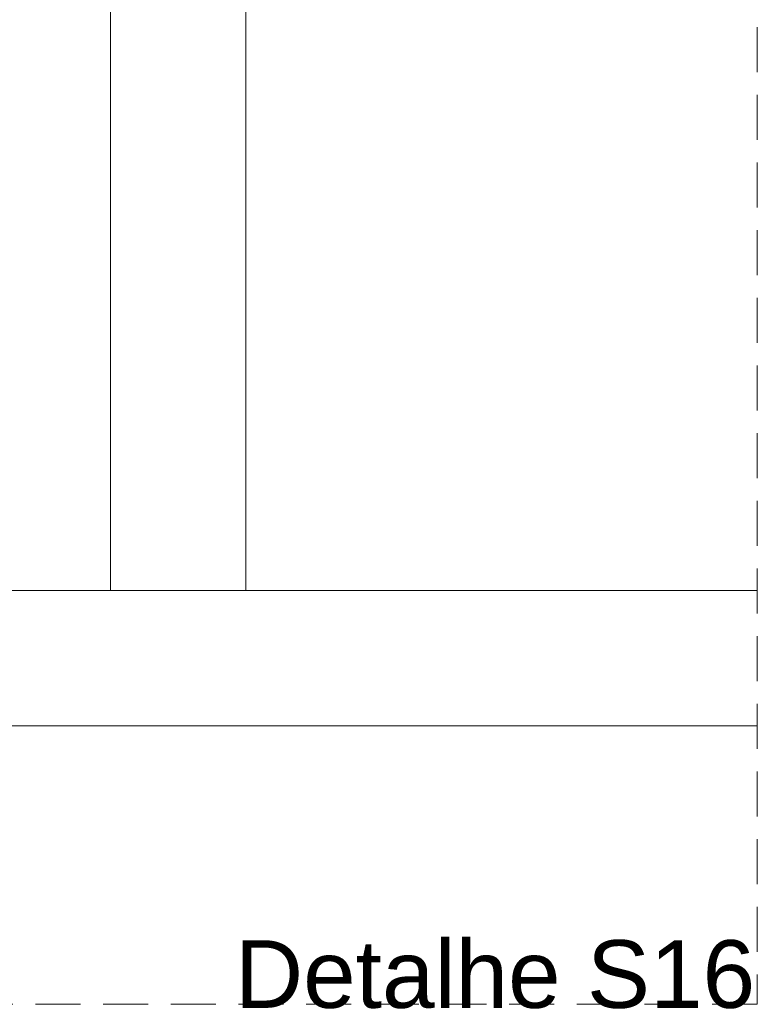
# Model space of a CAD drawing. Header units: millimetres. Extents: x 321 to 585, y -277 to 9.
# Tile 445 of 656: x 522.01 to 525.28, y -210.86 to -206.5. Entities that reach past the tile are written whole.
import ezdxf

# ---------------------------------------------------------------- set-up
doc = ezdxf.new("R2010")
doc.units = ezdxf.units.MM
doc.header["$MEASUREMENT"] = 0
doc.linetypes.add('JIS_02_2.0', pattern=[0.3, 0.2, -0.1])
doc.linetypes.add('NULL', pattern=[0])
for name, color, linetype, lineweight in [('DI-Títulos', 3, 'Continuous', 9), ('DI-Área do detalhe', 7, 'JIS_02_2.0', 9), ('IFC-Viga-Contorno', 66, 'Continuous', 5)]:
    doc.layers.add(name, color=color, linetype=linetype, lineweight=lineweight)
doc.styles.add('Arial', font='arial.ttf')

msp = doc.modelspace()

# ---------------------------------------------------------------- linework, layer by layer
at = {"layer": 'DI-Área do detalhe'}
msp.add_lwpolyline([(507.3986, -193.0294), (525.2788, -193.0294), (525.2788, -210.8618), (507.3986, -210.8618), (507.3986, -193.0294)], dxfattribs=at)
at = {"layer": 'IFC-Viga-Contorno', "color": 7, "lineweight": 5}
for p, q in [((522.4112, -209.0276), (522.4112, -195.0928)), ((523.0112, -209.0276), (523.0112, -195.0928)), ((513.6439, -209.0276), (525.2788, -209.0276)), ((513.6439, -209.6276), (525.2788, -209.6276))]:
    msp.add_line(p, q, dxfattribs=at)

# ---------------------------------------------------------------- texts
at = {"layer": 'DI-Títulos', "linetype": 'NULL', "insert": (525.2692, -210.8818), "char_height": 0.3, "width": 4.6125, "attachment_point": 9, "line_spacing_factor": 0.6, "style": 'Arial'}
msp.add_mtext('Detalhe S16', dxfattribs=at)

doc.saveas('drawing.dxf')
